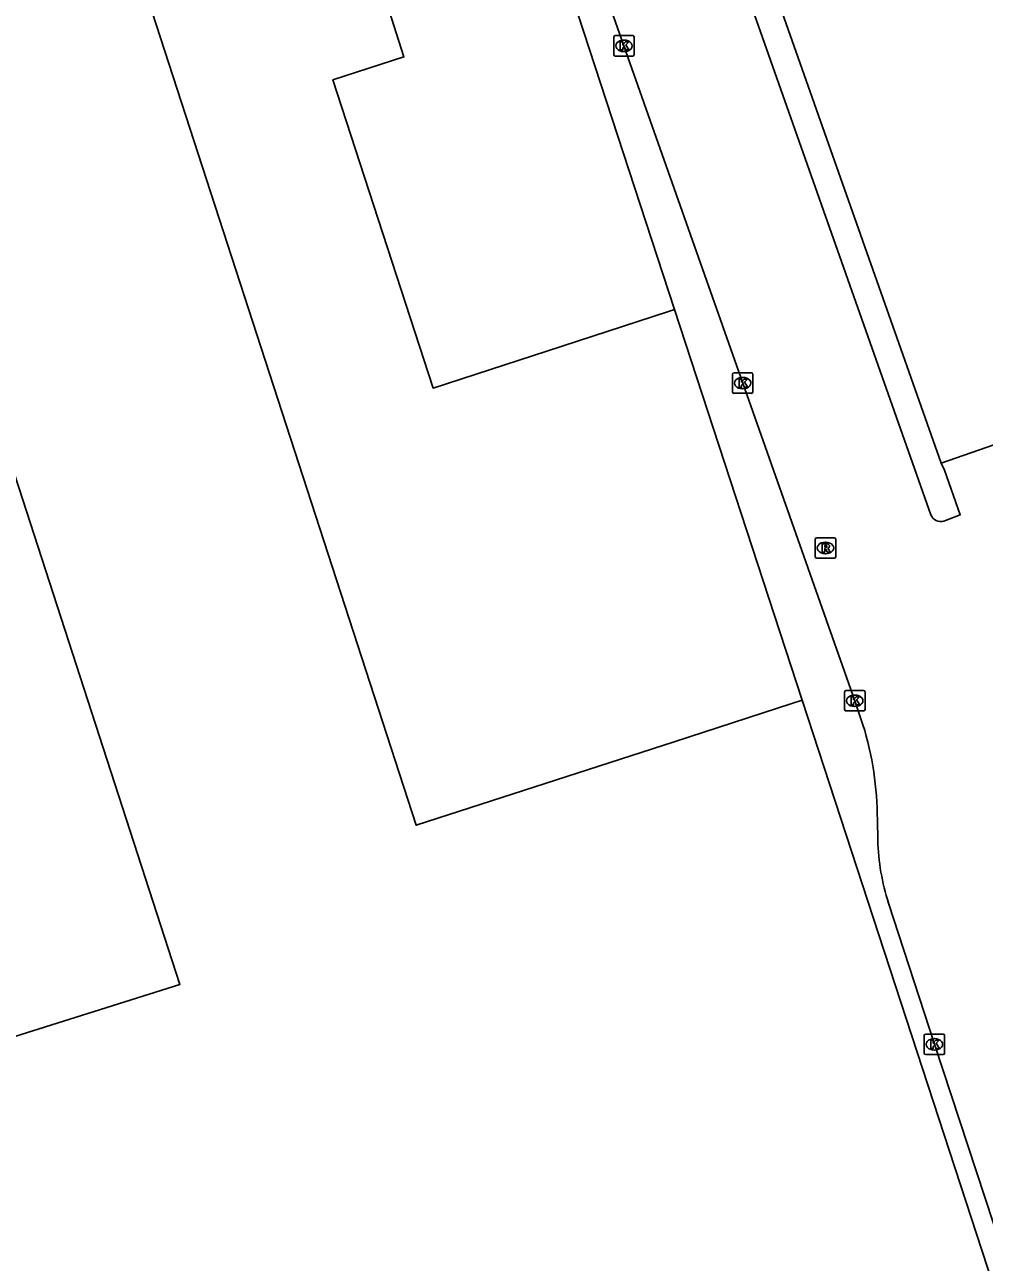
# Model space of a CAD drawing. Extents: x 157692 to 159670, y 381454 to 383289.
# Drawn here: x 159357.3 to 159404.2, y 382853.4 to 382913.9 of the extents above; entities that cross this region are included whole.
import ezdxf

# ---------------------------------------------------------------- set-up
doc = ezdxf.new("R2010")
doc.units = 0
for name, color, linetype in [('IMGEO_Groenvoorziening', 7, 'Continuous'), ('IMGEO_Kolk', 7, 'Continuous'), ('IMGEO_Pand', 7, 'Continuous'), ('IMGEO_Rijbaan_lokaal_gesloten', 7, 'Continuous'), ('IMGEO_Rioolput', 7, 'Continuous')]:
    doc.layers.add(name, color=color, linetype=linetype)

msp = doc.modelspace()

# ---------------------------------------------------------------- linework, layer by layer
at = {"layer": 'IMGEO_Groenvoorziening'}
msp.add_lwpolyline([(159395.297, 382880.892), (159389.052, 382899.989)], dxfattribs=at)
at = {"layer": 'IMGEO_Kolk'}
for p, q in [((159386.079, 382912.449), (159386.079, 382913.301)), ((159386.154, 382913.375), (159387.006, 382913.375)), ((159386.567, 382913.155), (159386.592, 382913.155)), ((159387.08, 382913.301), (159387.08, 382912.449)), ((159386.59, 382912.595), (159386.565, 382912.595)), ((159387.006, 382912.375), (159386.154, 382912.375)), ((159391.886, 382895.966), (159391.886, 382896.818)), ((159391.961, 382896.892), (159392.813, 382896.892)), ((159392.887, 382896.818), (159392.887, 382895.966)), ((159392.374, 382896.672), (159392.399, 382896.672)), ((159392.813, 382895.892), (159391.961, 382895.892)), ((159392.397, 382896.112), (159392.372, 382896.112)), ((159397.365, 382880.441), (159397.365, 382881.293)), ((159397.44, 382881.367), (159398.292, 382881.367)), ((159397.853, 382881.147), (159397.878, 382881.147)), ((159398.366, 382881.293), (159398.366, 382880.441)), ((159397.876, 382880.587), (159397.851, 382880.587)), ((159398.292, 382880.367), (159397.44, 382880.367)), ((159401.26, 382863.65), (159401.26, 382864.502)), ((159401.335, 382864.576), (159402.187, 382864.576)), ((159401.748, 382864.356), (159401.773, 382864.356)), ((159402.261, 382864.502), (159402.261, 382863.65)), ((159402.187, 382863.576), (159401.335, 382863.576)), ((159401.771, 382863.796), (159401.746, 382863.796))]:
    msp.add_line(p, q, dxfattribs=at)
for points in [[(159386.079, 382912.449), (159386.079, 382913.301)], [(159386.154, 382913.375), (159387.006, 382913.375)], [(159387.08, 382913.301), (159387.08, 382912.449)], [(159386.4, 382913.075), (159386.523, 382913.075), (159386.523, 382912.924), (159386.653, 382913.075), (159386.817, 382913.075), (159386.671, 382912.924), (159386.824, 382912.675), (159386.672, 382912.675), (159386.587, 382912.839), (159386.523, 382912.772), (159386.523, 382912.675), (159386.4, 382912.675), (159386.4, 382913.075)], [(159387.006, 382912.375), (159386.154, 382912.375)], [(159391.886, 382895.966), (159391.886, 382896.818)], [(159391.961, 382896.892), (159392.813, 382896.892)], [(159392.887, 382896.818), (159392.887, 382895.966)], [(159392.207, 382896.592), (159392.33, 382896.592), (159392.33, 382896.441), (159392.46, 382896.592), (159392.624, 382896.592), (159392.478, 382896.441), (159392.631, 382896.192), (159392.479, 382896.192), (159392.394, 382896.356), (159392.33, 382896.289), (159392.33, 382896.192), (159392.207, 382896.192), (159392.207, 382896.592)], [(159392.813, 382895.892), (159391.961, 382895.892)], [(159397.365, 382880.441), (159397.365, 382881.293)], [(159397.44, 382881.367), (159398.292, 382881.367)], [(159397.686, 382881.067), (159397.809, 382881.067), (159397.809, 382880.916), (159397.939, 382881.067), (159398.103, 382881.067), (159397.957, 382880.916), (159398.11, 382880.667), (159397.958, 382880.667), (159397.873, 382880.831), (159397.809, 382880.764), (159397.809, 382880.667), (159397.686, 382880.667), (159397.686, 382881.067)], [(159398.366, 382881.293), (159398.366, 382880.441)], [(159398.292, 382880.367), (159397.44, 382880.367)], [(159401.26, 382863.65), (159401.26, 382864.502)], [(159401.335, 382864.576), (159402.187, 382864.576)], [(159401.581, 382864.276), (159401.704, 382864.276), (159401.704, 382864.125), (159401.834, 382864.276), (159401.998, 382864.276), (159401.852, 382864.125), (159402.005, 382863.876), (159401.853, 382863.876), (159401.768, 382864.04), (159401.704, 382863.973), (159401.704, 382863.876), (159401.581, 382863.876), (159401.581, 382864.276)], [(159402.261, 382864.502), (159402.261, 382863.65)], [(159402.187, 382863.576), (159401.335, 382863.576)]]:
    msp.add_lwpolyline(points, dxfattribs=at)
for centre, start, end in [((159386.156, 382913.299), 91.55205, 178.44795), ((159386.156, 382913.299), 91.55205, 178.44795), ((159387.004, 382913.299), 1.55205, 88.44795), ((159387.004, 382913.299), 1.55205, 88.44795), ((159386.156, 382912.451), 181.55205, 268.44795), ((159386.156, 382912.451), 181.55205, 268.44795), ((159387.004, 382912.451), 271.55205, 358.44795), ((159387.004, 382912.451), 271.55205, 358.44795), ((159391.963, 382896.816), 91.55205, 178.44795), ((159391.963, 382896.816), 91.55205, 178.44795), ((159392.811, 382896.816), 1.55205, 88.44795), ((159392.811, 382896.816), 1.55205, 88.44795), ((159391.963, 382895.968), 181.55205, 268.44795), ((159391.963, 382895.968), 181.55205, 268.44795), ((159392.811, 382895.968), 271.55205, 358.44795), ((159392.811, 382895.968), 271.55205, 358.44795), ((159397.442, 382881.291), 91.55205, 178.44795), ((159397.442, 382881.291), 91.55205, 178.44795), ((159398.29, 382881.291), 1.55205, 88.44795), ((159398.29, 382881.291), 1.55205, 88.44795), ((159397.442, 382880.443), 181.55205, 268.44795), ((159397.442, 382880.443), 181.55205, 268.44795), ((159398.29, 382880.443), 271.55205, 358.44795), ((159398.29, 382880.443), 271.55205, 358.44795), ((159401.337, 382864.5), 91.55205, 178.44795), ((159401.337, 382864.5), 91.55205, 178.44795), ((159402.185, 382864.5), 1.55205, 88.44795), ((159402.185, 382864.5), 1.55205, 88.44795), ((159401.337, 382863.652), 181.55205, 268.44795), ((159401.337, 382863.652), 181.55205, 268.44795), ((159402.185, 382863.652), 271.55205, 358.44795), ((159402.185, 382863.652), 271.55205, 358.44795)]:
    msp.add_arc(centre, 0.0765, start, end, dxfattribs=at)
for centre, major_axis, ratio, start_param, end_param in [((159386.566, 382912.875), (-0.387, 0.002), 0.722429, 4.712389, 7.853982), ((159386.591, 382912.875), (-0.39, 0.002), 0.717154, 1.570796, 4.712389), ((159392.373, 382896.392), (-0.387, 0.002), 0.722429, 4.712389, 7.853982), ((159392.398, 382896.392), (-0.39, 0.002), 0.717154, 1.570796, 4.712389), ((159397.852, 382880.867), (-0.387, 0.002), 0.722429, 4.712389, 7.853982), ((159397.877, 382880.867), (-0.39, 0.002), 0.717154, 1.570796, 4.712389), ((159401.747, 382864.076), (-0.387, 0.002), 0.722429, 4.712389, 7.853982), ((159401.772, 382864.076), (-0.39, 0.002), 0.717154, 1.570796, 4.712389)]:
    msp.add_ellipse(centre, major_axis=major_axis, ratio=ratio, start_param=start_param, end_param=end_param, dxfattribs=at)
at = {"layer": 'IMGEO_Pand'}
for points in [[(159387.771, 382933.239), (159387.715, 382933.22), (159401.804, 382893.315), (159402.096, 382892.487)], [(159358.994, 382928.433), (159376.424, 382874.784), (159389.026, 382878.863), (159394.783, 382880.726), (159395.297, 382880.892)], [(159389.052, 382899.989), (159388.752, 382899.891), (159382.809, 382897.956), (159377.246, 382896.145), (159373.894, 382906.463), (159372.349, 382911.218), (159375.822, 382912.332), (159372.673, 382922.21), (159381.059, 382924.922), (159383.72, 382916.297), (159384.328, 382914.436)], [(159346.276, 382924.301), (159364.861, 382866.995), (159350.775, 382862.572)], [(159384.328, 382914.436), (159389.052, 382899.989)], [(159407.279, 382893.668), (159406.747, 382893.481), (159406.544, 382894.032), (159402.096, 382892.487)], [(159359.079, 382847.797), (159406.24, 382847.424), (159404.625, 382852.364), (159400.918, 382863.701), (159395.297, 382880.892)]]:
    msp.add_lwpolyline(points, dxfattribs=at)
at = {"layer": 'IMGEO_Rijbaan_lokaal_gesloten'}
for points in [[(159401.582, 382889.958), (159390.772, 382920.592)], [(159385.86, 382914.914), (159386.58, 382912.875), (159392.387, 382896.392), (159397.866, 382880.867), (159398.266, 382879.698)], [(159402.096, 382892.487), (159402.25, 382892.129), (159403.025, 382889.946), (159402.227, 382889.648)], [(159398.972, 382875.045), (159398.987, 382874.051)], [(159399.52, 382870.972), (159401.761, 382864.076), (159406.274, 382850.374), (159407.279, 382846.746)]]:
    msp.add_lwpolyline(points, dxfattribs=at)
for centre, radius, start, end in [((159402.066, 382890.14), 0.517, 200.56487, 288.09537), ((159383.114, 382875.019), 15.858, 0.09432, 17.16105), ((159410.333, 382874.43), 11.353, 181.91069, 197.73139)]:
    msp.add_arc(centre, radius, start, end, dxfattribs=at)
at = {"layer": 'IMGEO_Rioolput'}
for p, q in [((159395.933, 382887.909), (159395.933, 382888.761)), ((159396.008, 382888.835), (159396.86, 382888.835)), ((159396.421, 382888.615), (159396.446, 382888.615)), ((159396.934, 382888.761), (159396.934, 382887.909)), ((159396.86, 382887.835), (159396.008, 382887.835)), ((159396.444, 382888.055), (159396.419, 382888.055))]:
    msp.add_line(p, q, dxfattribs=at)
for points in [[(159395.933, 382887.909), (159395.933, 382888.761)], [(159396.008, 382888.835), (159396.86, 382888.835)], [(159396.522, 382888.533), (159396.27, 382888.535), (159396.27, 382888.135)], [(159396.448, 382888.454), (159396.394, 382888.454), (159396.394, 382888.373)], [(159396.394, 382888.373), (159396.446, 382888.373)], [(159396.934, 382888.761), (159396.934, 382887.909)], [(159396.86, 382887.835), (159396.008, 382887.835)], [(159396.27, 382888.135), (159396.394, 382888.135), (159396.394, 382888.297), (159396.405, 382888.297)], [(159396.452, 382888.268), (159396.523, 382888.135), (159396.663, 382888.135), (159396.598, 382888.261)]]:
    msp.add_lwpolyline(points, dxfattribs=at)
for centre, radius, start, end in [((159396.01, 382888.759), 0.0765, 91.55205, 178.44795), ((159396.01, 382888.759), 0.0765, 91.55205, 178.44795), ((159396.43, 382888.562), 0.19, 274.7715, 282.96867), ((159396.454, 382888.358), 0.0964, 77.00612, 93.18647), ((159396.468, 382888.415), 0.0378, 276.66336, 79.67722), ((159396.521, 382888.423), 0.109, 350.36119, 89.41601), ((159396.519, 382888.423), 0.112, 277.58423, 350.98172), ((159396.858, 382888.759), 0.0765, 1.55205, 88.44795), ((159396.858, 382888.759), 0.0765, 1.55205, 88.44795), ((159396.01, 382887.911), 0.0765, 181.55205, 268.44795), ((159396.01, 382887.911), 0.0765, 181.55205, 268.44795), ((159396.404, 382888.244), 0.0533, 26.02933, 88.69889), ((159396.503, 382888.208), 0.108, 29.51342, 73.79051), ((159396.858, 382887.911), 0.0765, 271.55205, 358.44795), ((159396.858, 382887.911), 0.0765, 271.55205, 358.44795)]:
    msp.add_arc(centre, radius, start, end, dxfattribs=at)
for centre, major_axis, ratio, start_param, end_param in [((159396.42, 382888.335), (-0.387, 0.002), 0.722429, 4.712389, 7.853982), ((159396.445, 382888.335), (-0.39, 0.002), 0.717154, 1.570796, 4.712389)]:
    msp.add_ellipse(centre, major_axis=major_axis, ratio=ratio, start_param=start_param, end_param=end_param, dxfattribs=at)

doc.saveas('drawing.dxf')
